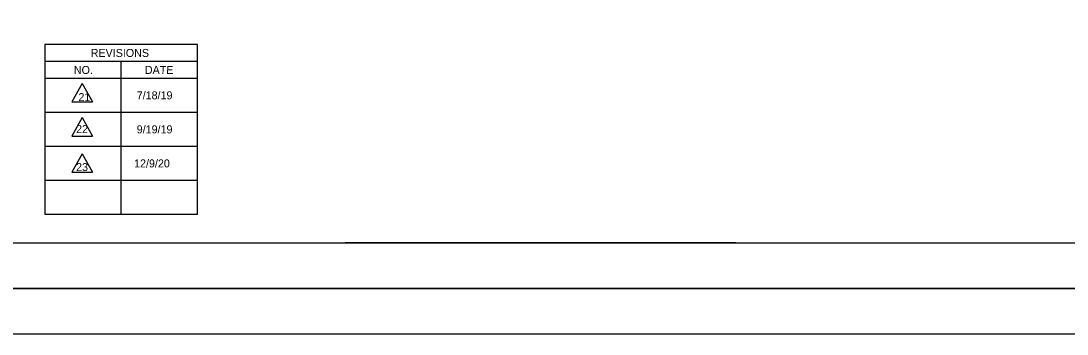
# Model space of a CAD drawing. Extents: x -2251 to 10196, y -13470 to 1199.
# Drawn here: x 5658 to 6233, y 49 to 221 of the extents above; entities that cross this region are included whole.
import ezdxf

# ---------------------------------------------------------------- set-up
doc = ezdxf.new("R2010")
doc.units = 0
for name, color, linetype in [('RD_SHT_Bndy', 7, 'Continuous'), ('RD_SHT_Iplotshp', 7, 'Continuous'), ('RD_SHT_Misc1', 7, 'Continuous'), ('RD_SHT_Snap', 7, 'Continuous'), ('RD_SHT_TX', 7, 'Continuous')]:
    doc.layers.add(name, color=color, linetype=linetype)

msp = doc.modelspace()

# ---------------------------------------------------------------- linework, layer by layer
at = {"layer": 'RD_SHT_Bndy'}
for p, q in [((5103.1, 99.35), (6778.1, 99.35)), ((6050.94, 99.35), (5836.06, 99.35)), ((6791.65, 74.35), (5031.65, 74.35)), ((6791.6, 49.3), (5031.6, 49.35))]:
    msp.add_line(p, q, dxfattribs=at)
at = {"layer": 'RD_SHT_Iplotshp'}
msp.add_lwpolyline([(4996.65, 1174.35), (6796.65, 1174.35), (6796.65, 74.35), (4996.65, 74.35)], close=True, dxfattribs=at)
at = {"layer": 'RD_SHT_Misc1'}
msp.add_lwpolyline([(6796.65, 74.35), (6796.68, 1174.35), (5096.68, 1174.4), (5096.65, 74.4)], close=True, dxfattribs=at)
at = {"layer": 'RD_SHT_Snap'}
msp.add_lwpolyline([(5008.15, 1174.35), (6808.15, 1174.35), (6808.15, 74.35), (5008.15, 74.35)], close=True, dxfattribs=at)
at = {"layer": 'RD_SHT_TX'}
for p, q in [((5754.94, 208.44), (5670.94, 208.44)), ((5670.94, 208.44), (5670.94, 114.95)), ((5754.94, 114.95), (5754.94, 208.44)), ((5754.94, 199.09), (5670.94, 199.09)), ((5712.94, 114.95), (5712.94, 199.09)), ((5754.94, 189.75), (5670.94, 189.75)), ((5691.49, 186.96), (5685.8, 176.82)), ((5691.49, 186.96), (5697.19, 176.82)), ((5685.8, 176.82), (5697.19, 176.82)), ((5754.94, 171.05), (5670.94, 171.05)), ((5691.49, 168.26), (5685.8, 158.12)), ((5691.49, 168.26), (5697.19, 158.12)), ((5685.8, 158.12), (5697.19, 158.12)), ((5754.94, 152.35), (5670.94, 152.35)), ((5691.49, 148.37), (5685.8, 138.23)), ((5691.49, 148.37), (5697.19, 138.23)), ((5685.8, 138.23), (5697.19, 138.23)), ((5754.94, 133.65), (5670.94, 133.65)), ((5754.94, 114.95), (5670.94, 114.95))]:
    msp.add_line(p, q, dxfattribs=at)

# ---------------------------------------------------------------- texts
for s, height, rotation, p in [('REVISIONS', 4.4, 360, (5696.23, 201.57)), ('NO.', 4.4, 360, (5686.96, 192.22)), ('DATE', 4.408, 359.72458, (5725.97, 192.25))]:
    msp.add_text(s, height=height, rotation=rotation, dxfattribs=at).set_placement(p)
for s, p in [('21', (5689.47, 177.3)), ('7/18/19', (5721.53, 178.28)), ('22', (5688.2, 159.76)), ('9/19/19', (5721.53, 159.58)), ('12/9/20', (5720.08, 140.88)), ('23', (5688.2, 138.88))]:
    msp.add_text(s, height=4.4, dxfattribs=at).set_placement(p)

doc.saveas('drawing.dxf')
